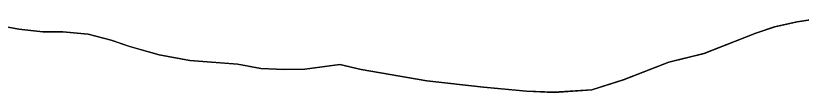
# Model space of a CAD drawing. Extents: x 3263578 to 3301413, y 764927 to 798602.
# Drawn here: x 3290043.6 to 3290166.4, y 791922.2 to 791934.3 of the extents above; entities that cross this region are included whole.
import ezdxf

# ---------------------------------------------------------------- set-up
doc = ezdxf.new("R2010")
doc.units = 0
for name, color, linetype in [('V-SITE-VEGE', 7, 'Continuous'), ('V-TOPO-SHOR', 7, 'Continuous'), ('V-WETL-SWMP', 7, 'Continuous')]:
    doc.layers.add(name, color=color, linetype=linetype)

msp = doc.modelspace()

# ---------------------------------------------------------------- linework, layer by layer
at = {"layer": 'V-SITE-VEGE'}
for p, q in [((3290171.86, 791934.25), (3290165.75, 791933.27)), ((3290165.75, 791933.27), (3290162.2, 791932.48)), ((3290044.06, 791932.14), (3290040.9, 791932.73)), ((3290047.8, 791931.74), (3290044.06, 791932.14)), ((3290050.95, 791931.74), (3290047.8, 791931.74)), ((3290054.89, 791931.35), (3290050.95, 791931.74)), ((3290162.2, 791932.48), (3290159.25, 791931.5)), ((3290058.48, 791930.43), (3290054.89, 791931.35)), ((3290159.25, 791931.5), (3290151.17, 791928.35)), ((3290061.39, 791929.42), (3290058.48, 791930.43)), ((3290065.99, 791928.11), (3290061.39, 791929.42)), ((3290070.78, 791927.25), (3290065.99, 791928.11)), ((3290151.17, 791928.35), (3290145.65, 791926.97)), ((3290078.27, 791926.66), (3290070.78, 791927.25)), ((3290145.65, 791926.97), (3290138.56, 791924.21)), ((3290081.88, 791926), (3290078.27, 791926.66)), ((3290085.56, 791925.8), (3290081.88, 791926)), ((3290088.78, 791925.87), (3290085.56, 791925.8)), ((3290094.23, 791926.59), (3290088.78, 791925.87)), ((3290097.58, 791925.8), (3290094.23, 791926.59)), ((3290107.82, 791924.02), (3290097.58, 791925.8)), ((3290116.69, 791923.04), (3290107.82, 791924.02)), ((3290138.56, 791924.21), (3290133.63, 791922.64)), ((3290123.39, 791922.45), (3290116.69, 791923.04)), ((3290127.72, 791922.25), (3290123.39, 791922.45)), ((3290133.63, 791922.64), (3290127.72, 791922.25))]:
    msp.add_line(p, q, dxfattribs=at)
at = {"layer": 'V-TOPO-SHOR'}
msp.add_lwpolyline([(3290171.86, 791934.25), (3290165.75, 791933.27), (3290162.2, 791932.48), (3290159.25, 791931.5), (3290151.17, 791928.35), (3290145.65, 791926.97), (3290138.56, 791924.21), (3290133.63, 791922.64), (3290127.72, 791922.25), (3290123.39, 791922.45), (3290116.69, 791923.04), (3290107.82, 791924.02), (3290097.58, 791925.8), (3290094.23, 791926.59), (3290088.78, 791925.87), (3290085.56, 791925.8), (3290081.88, 791926), (3290078.27, 791926.66), (3290070.78, 791927.25), (3290065.99, 791928.11), (3290061.39, 791929.42), (3290058.48, 791930.43), (3290054.89, 791931.35), (3290050.95, 791931.74), (3290047.8, 791931.74), (3290044.06, 791932.14), (3290040.9, 791932.73)], dxfattribs=at)
at = {"layer": 'V-WETL-SWMP'}
for p, q in [((3290165.76, 791933.27), (3290171.87, 791934.25)), ((3290162.22, 791932.48), (3290165.76, 791933.27)), ((3290040.92, 791932.73), (3290044.07, 791932.13)), ((3290044.07, 791932.13), (3290047.81, 791931.74)), ((3290047.81, 791931.74), (3290050.96, 791931.74)), ((3290050.96, 791931.74), (3290054.91, 791931.34)), ((3290159.26, 791931.5), (3290162.22, 791932.48)), ((3290054.91, 791931.34), (3290058.49, 791930.42)), ((3290151.18, 791928.34), (3290159.26, 791931.5)), ((3290058.49, 791930.42), (3290061.41, 791929.42)), ((3290061.41, 791929.42), (3290066, 791928.1)), ((3290066, 791928.1), (3290070.8, 791927.25)), ((3290145.67, 791926.97), (3290151.18, 791928.34)), ((3290070.8, 791927.25), (3290078.28, 791926.65)), ((3290138.57, 791924.21), (3290145.67, 791926.97)), ((3290078.28, 791926.65), (3290081.9, 791926)), ((3290081.9, 791926), (3290085.57, 791925.8)), ((3290085.57, 791925.8), (3290088.79, 791925.86)), ((3290088.79, 791925.86), (3290094.24, 791926.58)), ((3290094.24, 791926.58), (3290097.59, 791925.8)), ((3290097.59, 791925.8), (3290107.84, 791924.02)), ((3290107.84, 791924.02), (3290116.7, 791923.03)), ((3290133.65, 791922.63), (3290138.57, 791924.21)), ((3290116.7, 791923.03), (3290123.4, 791922.44)), ((3290123.4, 791922.44), (3290127.74, 791922.24)), ((3290127.74, 791922.24), (3290133.65, 791922.63))]:
    msp.add_line(p, q, dxfattribs=at)

doc.saveas('drawing.dxf')
